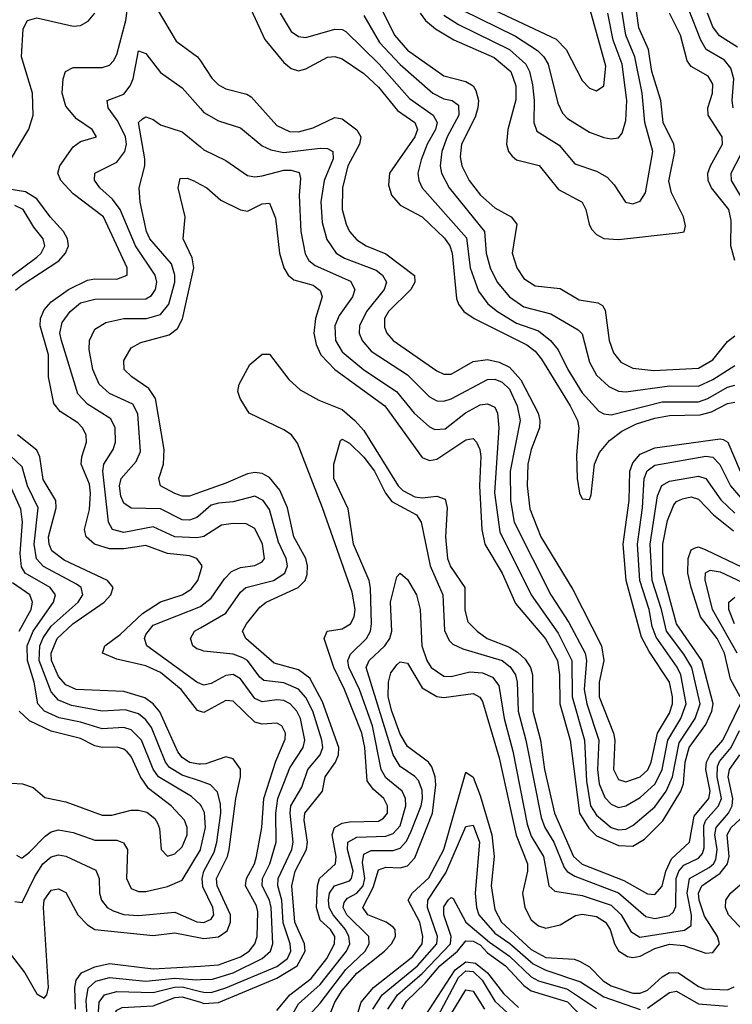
# Model space of a CAD drawing. Header units: inches. Extents: x 501365 to 657855, y 482276 to 547543.
# Tile 746 of 957: x 609503 to 611463, y 520744 to 523452. Entities that reach past the tile are written whole.
import ezdxf

# ---------------------------------------------------------------- set-up
doc = ezdxf.new("R2010")
doc.units = ezdxf.units.IN
doc.header["$MEASUREMENT"] = 0
doc.layers.add('A6502', color=7, linetype='Continuous')
doc.layers.add('A6512', color=7, linetype='Continuous')

msp = doc.modelspace()

# ---------------------------------------------------------------- linework, layer by layer
at = {"layer": 'A6502', "color": 5}
for points, elevation in [([(610000, 521956.6), (609990.6, 521970), (609970, 521977.8), (609910, 521983.8), (609850, 522006.1), (609790, 521997), (609750, 521996.7), (609709.2, 522009.2), (609686.2, 522030), (609681.8, 522050), (609695.1, 522104.9), (609697.6, 522150), (609694.7, 522174.7), (609672.3, 522230), (609673.9, 522250), (609687.2, 522290), (609686.3, 522310), (609676.3, 522330), (609663.2, 522343.2), (609614.8, 522374.8), (609596.6, 522396.6), (609582.7, 522470), (609582.4, 522530), (609559.8, 522610), (609560.1, 522630), (609570, 522654.5), (609590, 522676.6), (609637.7, 522710), (609690, 522735.6), (609710, 522739.4), (609770, 522738.6), (609798.4, 522750), (609798.9, 522770), (609733.8, 522910), (609650, 522973.1), (609616.1, 523010), (609607.9, 523030), (609613.7, 523050), (609650, 523102.8), (609670, 523117.3), (609714.5, 523130), (609702.6, 523150), (609659.6, 523179.6), (609630, 523214.3), (609620.2, 523250), (609623.1, 523290), (609629.4, 523310), (609650, 523321.3), (609730, 523320.8), (609750, 523327.2), (609760.9, 523339.1), (609770, 523356.3), (609794.7, 523450), (609810, 523558.4)], 3880), ([(609455.4, 523030), (609528.7, 523151.3), (609540.4, 523190), (609538.7, 523250), (609507.7, 523350), (609513, 523427), (609524.8, 523450), (609550, 523457.9), (609650, 523434.8), (609670, 523436.5), (609691.9, 523448.1), (609710, 523470)], 3920), ([(609881, 523481), (609933.6, 523393.6), (609992.6, 523350), (610000, 523339)], 3880), ([(610000, 522028.6), (609990, 522026.6), (609930, 522029.7), (609870, 522057.6), (609790, 522041.3), (609758, 522050), (609747.1, 522070), (609731.9, 522210), (609734.2, 522230), (609759.9, 522270), (609766.7, 522290), (609766, 522330), (609754, 522354), (609690, 522395.1), (609663.4, 522423.4), (609617.7, 522570), (609613.7, 522590), (609620.3, 522619.7), (609642, 522650), (609670, 522673.2), (609710, 522683.8), (609850, 522684.6), (609866, 522694), (609877, 522710), (609880.1, 522730), (609875.6, 522750), (609821.3, 522830), (609779.7, 522930), (609758.7, 522958.7), (609723.6, 522990), (609709.1, 523010.9), (609709.9, 523030.1), (609770, 523060.1), (609792.7, 523090), (609797, 523110), (609794.1, 523130), (609772.8, 523172.8), (609746.1, 523210), (609743.5, 523230), (609790, 523247.9), (609807.1, 523270), (609815.1, 523290), (609830, 523366.3), (609850, 523359.4), (609890, 523307.1), (609950, 523264.6), (610000, 523208.4)], 3860), ([(610000, 522091.3), (609990, 522082.9), (609970, 522075.3), (609950, 522076.9), (609890, 522107.1), (609810, 522108.4), (609790, 522122.2), (609781.2, 522141.2), (609777.5, 522170), (609782.3, 522190), (609823.2, 522236.8), (609835.2, 522264.8), (609827.8, 522367.8), (609814.3, 522394.3), (609750, 522424), (609721.8, 522450), (609704.4, 522490), (609694.6, 522545.4), (609695.3, 522570), (609710, 522601.5), (609740.5, 522619.5), (609789.2, 522630.8), (609851.5, 522630), (609890, 522641.7), (609913.4, 522670), (609929.7, 522730), (609930, 522750), (609920.4, 522780.4), (609860.9, 522850), (609852.3, 522870), (609834.2, 522950), (609831.6, 522990), (609846.9, 523050), (609847.5, 523070), (609829.9, 523170), (609840.8, 523179.2), (609850, 523184.8), (609870, 523178), (609890, 523163.3), (609950, 523143.5), (610000, 523102.2)], 3840), ([(610000, 522152.5), (609970, 522142), (609950, 522141.9), (609930, 522148.6), (609890.6, 522170), (609885.6, 522190), (609898.8, 522230), (609900.7, 522270), (609876.4, 522410), (609858.1, 522438.1), (609811.3, 522470), (609790.6, 522490), (609790, 522515.3), (609810, 522550.1), (609836, 522564), (609914.2, 522585.8), (609937, 522603), (609950.6, 522629.4), (609981.9, 522770), (609977.1, 522797.1), (609952.4, 522850), (609957.8, 522910), (609939, 522990), (609944.9, 523015.1), (609963.9, 523016.1), (609980.3, 523010), (610000, 522999.4)], 3820), ([(609491.9, 522708.1), (609510, 522722.6), (609611.1, 522788.9), (609628.7, 522810), (609637.1, 522830), (609635, 522850), (609623.5, 522870), (609586.6, 522910), (609550, 522959.9), (609518.8, 522978.8), (609467.5, 522987.5)], 3920), ([(609450, 522724.8), (609550, 522799), (609562.6, 522810), (609572.4, 522830), (609568.1, 522850), (609541.7, 522881.7), (609512.9, 522930), (609490, 522941.2)], 3940), ([(610000, 521404.6), (609995.6, 521404.4), (609970, 521409.3), (609950, 521422.3), (609938.3, 521438.3), (609888.7, 521548.7), (609870.4, 521570.4), (609847.1, 521587.1), (609790, 521603.9), (609658.2, 521610), (609630, 521622.7), (609610, 521645.9), (609590.8, 521690), (609589.4, 521710), (609606.5, 521750), (609649.1, 521790.9), (609735.7, 521850), (609753.4, 521870), (609759.9, 521890), (609744.7, 521910), (609625.4, 521965.4), (609591.7, 521991.7), (609583.8, 522010), (609582.5, 522030), (609603.1, 522110), (609602.9, 522130), (609567.6, 522187.6), (609558.1, 522250), (609550, 522268.5), (609497.4, 522310)], 3920), ([(610000, 521357.3), (609950, 521374.1), (609914.8, 521394.8), (609903.9, 521410), (609865.5, 521505.5), (609850, 521526.8), (609830, 521542.9), (609793.5, 521553.5), (609730, 521550.2), (609645.5, 521565.5), (609610, 521580.2), (609590, 521603.7), (609556.8, 521690), (609558.3, 521730), (609567.9, 521752.1), (609590, 521783.6), (609664, 521850), (609676.8, 521870), (609671.8, 521890), (609659.7, 521899.7), (609568.2, 521948.2), (609549.6, 521969.6), (609543.2, 522010), (609553.9, 522110), (609524.2, 522170), (609510, 522222.4), (609459.2, 522270)], 3940), ([(610000, 521292.4), (609975.8, 521315.8), (609884.5, 521370), (609870.3, 521390.3), (609837.9, 521470), (609810, 521498.9), (609790, 521505.4), (609730, 521501.4), (609670, 521520.3), (609611.8, 521531.8), (609571.7, 521550), (609553.2, 521570), (609543.3, 521630), (609524.5, 521690), (609523.7, 521730), (609540.1, 521770), (609595.9, 521850), (609601.6, 521870), (609587, 521890), (609518, 521930), (609507.7, 521947.7), (609504.2, 521984.2), (609510.9, 522070.9), (609506.2, 522106.2), (609468.9, 522188.9)], 3960), ([(610000, 521549.4), (609992.1, 521552.1), (609947.2, 521610), (609890, 521657), (609850, 521674.7), (609770, 521693.1), (609730.7, 521710), (609737.2, 521730), (609779.2, 521760.8), (609841, 521819), (609890, 521850.6), (609950, 521869.8), (609974.5, 521885.5), (609993.1, 521910), (610000, 521933.9)], 3880), ([(609502, 521770), (609534.8, 521830), (609538.7, 521850), (609530.6, 521870), (609483.1, 521903.1)], 3980), ([(610000, 521625.8), (609990, 521629.6), (609852.9, 521730), (609846.8, 521750), (609850, 521761.3), (609870, 521786.6), (610000, 521838)], 3860), ([(610000, 521718.5), (609990, 521721.7), (609979.3, 521730), (609972.8, 521750), (609983.9, 521770), (610000, 521779.3)], 3840), ([(609450, 521354), (609510.4, 521350.4), (609540.3, 521340.3), (609572.7, 521312.7), (609630, 521300.7), (609730, 521264), (609756.2, 521263.8), (609810, 521277.6), (609830, 521278.2), (609852.4, 521272.4), (609875, 521255), (609882.5, 521242.5), (609887.7, 521227.7), (609892.7, 521170), (609910, 521151.1), (609930, 521157.4), (609950, 521176.8), (609963.9, 521210), (609963.8, 521230), (609956, 521250), (609919.9, 521290), (609857.4, 521337.4), (609835.1, 521370), (609810, 521425.3), (609798.5, 521438.5), (609790, 521445.9), (609771.4, 521451.4), (609730, 521450.2), (609710, 521454.7), (609670, 521475), (609590, 521495.6), (609530, 521523.9), (609501.5, 521550)], 3980), ([(609494.4, 521154.4), (609506.9, 521146.9), (609510, 521146.3), (609530, 521161.9), (609573.2, 521206.8), (609590, 521218.6), (609610, 521223.5), (609650, 521216.6), (609710, 521194.9), (609770, 521195), (609788.4, 521188.4), (609800.1, 521170), (609797.2, 521090), (609810, 521062.1), (609830, 521053.7), (609850, 521053.9), (609910, 521067.7), (609950, 521085.5), (610000, 521169)], 3960), ([(609490, 521026.4), (609510, 521023.9), (609544.5, 521095.5), (609567.2, 521130), (609590, 521149.4), (609610, 521155.2), (609630, 521151.4), (609712.7, 521112.7), (609722, 521090), (609722.5, 521050), (609727.7, 521030), (609743.5, 521010), (609760.5, 521000.5), (609790, 520991), (609830, 520988.1), (609930, 520997.5), (609990, 520970.8), (610000, 520969.7)], 3940), ([(609471.6, 520890), (609517.5, 520830), (609550, 520772.8), (609570, 520761), (609577.6, 520770), (609582, 520790), (609568.2, 521010), (609570.9, 521030), (609590, 521057.6), (609610, 521061.1), (609630, 521051.6), (609663.4, 520990), (609690, 520962.3), (609710, 520949.8), (609870, 520933.2), (609930, 520940.3), (610000, 520927.1)], 3920), ([(609656.6, 520730), (609654.9, 520790), (609658.4, 520810), (609673.1, 520830), (609710, 520847.3), (609750, 520856), (609870, 520841.1), (610000, 520849.1)], 3880), ([(609688.7, 520710), (609685.8, 520754.2), (609691.5, 520788.5), (609712.1, 520807.9), (609750, 520817.1), (609850, 520807.7), (609930, 520815.8), (609990, 520811.2), (610000, 520811.7)], 3860), ([(609719.1, 520710), (609721.6, 520750), (609736.6, 520770), (609770, 520779.2), (609870, 520776.1), (609928.7, 520791.3), (609950, 520791.5), (610000, 520779.4)], 3840), ([(609954, 520000), (609922.8, 520050), (609914.9, 520070), (609913.1, 520130), (609920.2, 520190), (609914.2, 520230), (609882.1, 520290), (609864, 520370), (609811.3, 520451.4), (609793.2, 520490), (609758.7, 520690), (609760.1, 520710), (609770, 520728), (609785.2, 520734.8), (609870, 520739.8), (609930, 520762.7), (609950, 520764), (610000, 520749.3)], 3820)]:
    msp.add_lwpolyline(points, dxfattribs=dict(at, elevation=elevation))
at = {"layer": 'A6512', "color": 5}
for points, elevation in [([(610750, 523506.9), (610979.1, 523399.1), (611005.8, 523370), (611050, 523285), (611070, 523263.8), (611090, 523256.8), (611110, 523270.3), (611115.7, 523324.3), (611052.9, 523550)], 4080), ([(610130, 523501.4), (610177.5, 523397.5), (610230, 523335), (610250, 523318.1), (610270, 523311.6), (610290, 523317.1), (610350, 523348.9), (610370, 523350.8), (610390, 523345), (610450, 523304.6), (610490, 523266.4), (610542.3, 523202.3), (610590.4, 523170), (610597, 523150), (610590.3, 523130), (610520.3, 523030), (610517.9, 522997.9), (610525.8, 522970), (610550, 522942.4), (610610.1, 522910), (610671.1, 522851.1), (610686.5, 522830), (610692.2, 522810), (610705, 522685), (610709.8, 522669.8), (610724.4, 522650), (610753.1, 522630), (610898.2, 522558.2), (610920.7, 522540.7), (610938.3, 522518.3), (611017.2, 522390), (611037, 522350), (611040.9, 522330), (611034.7, 522254.7), (611036, 522190), (611042.9, 522150), (611050, 522134.4), (611070, 522132.4), (611074.9, 522145.1), (611084.3, 522230), (611097.9, 522262.1), (611125.1, 522294.9), (611159.4, 522320.6), (611199.7, 522340.3), (611250, 522355.9), (611290, 522364), (611375, 522365), (611406, 522374), (611450, 522396.2), (611470, 522400)], 3920), ([(610494.6, 523490), (610533.8, 523410), (610570, 523368.9), (610670, 523297.9), (610730, 523282.1), (610750, 523270.7), (610758, 523258), (610765, 523230), (610763.6, 523210), (610755.6, 523184.4), (610718.6, 523110), (610715, 523075), (610719.2, 523050), (610739.4, 523010), (610770.5, 522970), (610810, 522934.6), (610854.6, 522910), (610870.1, 522890.1), (610857.5, 522810), (610870.5, 522770), (610890, 522740.4), (610920.6, 522720.6), (610990, 522713.1), (611041.9, 522681.9), (611093.4, 522673.4), (611106.2, 522666.2), (611113.3, 522653.3), (611124.5, 522570), (611136.2, 522536.2), (611156.6, 522510), (611190, 522493.7), (611247.6, 522487.6), (611370, 522493.6), (611410, 522516.4), (611450, 522567.3), (611470, 522583)], 3980), ([(610604.3, 523470), (610619.2, 523450), (610647, 523427), (610697, 523397), (610808.1, 523348.1), (610853.6, 523310), (610867.5, 523270), (610868, 523232), (610845.5, 523150), (610842.2, 523110), (610847.6, 523090), (610857.3, 523077.3), (610870, 523067.1), (610931.7, 523051.7), (610985.1, 522985.1), (611050.1, 522950.1), (611060.4, 522930), (611069, 522890), (611076.3, 522876.3), (611090, 522861.1), (611110, 522850.1), (611150, 522847.6), (611314, 522866), (611330.8, 522869.2), (611334.3, 522885.7), (611328.5, 522910), (611296.3, 522976.3), (611288.5, 523008.5), (611305.4, 523090), (611302.3, 523110), (611273.4, 523170), (611267, 523230), (611241.7, 523310), (611232.5, 523370), (611206, 523430), (611194.6, 523510)], 4020), ([(610670, 523464.9), (610710, 523438.7), (610850.3, 523370.3), (610895.4, 523330), (610905.3, 523310), (610913.2, 523273.2), (610918.4, 523230), (610917.1, 523170), (610925.6, 523145.6), (610987, 523107), (611030, 523056.2), (611090, 523035.9), (611119.1, 523019.1), (611138.3, 522998.3), (611169.2, 522950), (611190, 522946), (611210, 522953.2), (611224.1, 522976), (611244.5, 523090), (611222.2, 523170), (611215.2, 523250), (611194.9, 523350), (611170.4, 523410), (611157.3, 523490)], 4040), ([(610219.9, 523470), (610250, 523419.5), (610270, 523406.5), (610290, 523403.4), (610370, 523426.1), (610390, 523425.3), (610400.1, 523420.1), (610491.5, 523330), (610575.6, 523235.6), (610640.8, 523190), (610651.7, 523170), (610646.6, 523150), (610624.2, 523110), (610607.3, 523067.3), (610598.3, 523030), (610600.5, 523010), (610610.5, 522990), (610732.4, 522852.4), (610742.5, 522770), (610765.4, 522705.4), (610791, 522671), (610817.7, 522650), (610870, 522617.6), (610930, 522596.2), (610963.3, 522570), (610984.2, 522544.2), (611010.4, 522490), (611050, 522426), (611095.8, 522375.8), (611110, 522368.1), (611130, 522365.3), (611270, 522401.5), (611370, 522401.5), (611395.4, 522410), (611450, 522441.2), (611470, 522446.8)], 3940), ([(610450, 523464.2), (610492.9, 523390), (610550, 523329.5), (610639.1, 523250), (610670, 523234.9), (610693, 523230), (610710, 523217.3), (610711, 523190), (610678.7, 523130), (610664.4, 523090), (610659.6, 523050), (610663.1, 523030), (610684.8, 522990), (610781.8, 522870), (610786.3, 522810), (610797.1, 522770), (610816.5, 522730), (610850, 522690.1), (610890, 522662.9), (610963.6, 522643.6), (611039, 522599), (611050, 522588.2), (611070.8, 522510), (611090, 522474.2), (611123.1, 522443.1), (611150, 522430.5), (611170, 522428.5), (611290, 522445.1), (611370, 522444.4), (611410, 522462.5), (611470, 522501.5)], 3960), ([(610719.4, 523479.4), (610867.1, 523407.1), (610927.4, 523367.4), (610945, 523350), (610956.7, 523330), (610983.1, 523223.1), (610995.7, 523195.7), (611010, 523180.9), (611070, 523143.1), (611110, 523127.9), (611130, 523124.5), (611150, 523127.6), (611160, 523140), (611170, 523175.5), (611172.6, 523230), (611160.4, 523330), (611135.9, 523395.9), (611121.1, 523470)], 4060), ([(611470.4, 522790.4), (611459.5, 522830), (611460, 522900), (611453.9, 522930), (611406, 522990), (611396.5, 523010), (611395.8, 523030), (611403.5, 523050), (611436, 523110), (611435.1, 523130), (611396.8, 523190), (611395.7, 523210), (611408.3, 523250), (611410, 523275.1), (611397.1, 523297.1), (611350, 523323.5), (611339.2, 523339.2), (611320.9, 523410), (611290, 523470)], 3980), ([(611465.8, 523210), (611462.9, 523230), (611467.4, 523290), (611459.3, 523319.3), (611441.3, 523341.3), (611390.8, 523370.8), (611376.4, 523396.4), (611342.2, 523482.2)], 3960), ([(611477.1, 523377.1), (611428.3, 523408.3), (611410, 523432.6), (611395.3, 523470)], 3940), ([(610000, 523339), (610031.7, 523291.7), (610050, 523273), (610070, 523262.3), (610127.9, 523247.9), (610140.1, 523240.1), (610210, 523160.9), (610244.8, 523144.8), (610270, 523143.9), (610310, 523155.1), (610370, 523183.1), (610390, 523179.9), (610430, 523149.5), (610441.4, 523130), (610438.1, 523110), (610405.8, 523050), (610390.6, 522990), (610390.4, 522930), (610400.9, 522890), (610410.5, 522870), (610430, 522847.2), (610456.3, 522830), (610510, 522808.5), (610588.8, 522748.8), (610590.1, 522730), (610578.5, 522710), (610517.3, 522650), (610506.4, 522630), (610506.2, 522606.2), (610513.1, 522590), (610530, 522570.1), (610650, 522486.3), (610670, 522477), (610690, 522476.9), (610750, 522512.3), (610790, 522517.2), (610821.7, 522510), (610850, 522496.5), (610881.8, 522461.8), (610928.8, 522370), (610934.1, 522350), (610933, 522330), (610910.3, 522270), (610900.4, 522230), (610898.8, 522170), (610906.5, 522106.5), (610936.7, 522030), (611024.6, 521884.7), (611103.3, 521730), (611109.8, 521690), (611097.2, 521630), (611096.5, 521590), (611136.7, 521490), (611139.9, 521470), (611136.5, 521390), (611150, 521362.5), (611170, 521355.4), (611210, 521369.5), (611231, 521389), (611240.2, 521410), (611257.2, 521490), (611290, 521545), (611298.2, 521570), (611298.6, 521590), (611290, 521630), (611234.1, 521714.1), (611213.4, 521753.4), (611171.5, 521910), (611163.4, 522010), (611179.7, 522130), (611181.5, 522210), (611190, 522233.6), (611210, 522256.9), (611250, 522274.5), (611430, 522299.8), (611437.6, 522297.6), (611451.2, 522290), (611484.4, 522210)], 3880), ([(610000, 523208.4), (610010, 523197.1), (610050, 523174.1), (610110, 523154.8), (610170, 523105.7), (610194.3, 523094.3), (610230, 523086.6), (610330, 523099), (610350, 523098), (610364.8, 523090), (610365.4, 523070), (610340.8, 523010), (610331, 522951), (610334.9, 522894.9), (610347.8, 522847.8), (610373.6, 522810), (610396.5, 522796.5), (610483.2, 522763.2), (610500.7, 522750), (610511.6, 522730), (610506, 522710), (610457.2, 522650), (610437.3, 522610), (610437.2, 522590), (610444.7, 522570), (610470, 522540.7), (610570, 522475.2), (610630, 522414.6), (610650, 522403.7), (610670, 522402.9), (610690, 522409.7), (610790, 522462.4), (610810, 522463.3), (610830, 522455.7), (610850, 522435.8), (610871.3, 522390), (610880.1, 522350), (610851.8, 522210), (610852.9, 522130), (610863, 522070), (610964.4, 521870), (611013.9, 521793.9), (611058.4, 521710), (611062.5, 521690), (611056, 521610), (611063, 521570), (611096.2, 521470), (611092.3, 521390), (611097, 521350), (611112.7, 521312.7), (611130, 521294.7), (611150, 521285.4), (611170, 521289.4), (611210, 521313), (611250.6, 521350), (611270.2, 521389.8), (611285.9, 521470), (611322, 521530), (611336.6, 521570), (611321.6, 521650), (611311.3, 521671.3), (611253.4, 521753.4), (611243, 521783), (611234.8, 521830), (611208.7, 521910), (611202, 522010), (611216.2, 522110), (611220.3, 522190), (611228.8, 522211.2), (611250, 522227.1), (611390, 522252), (611410, 522248.8), (611429.1, 522229.1), (611458.1, 522170), (611491.5, 522131.5)], 3860), ([(611486.7, 522966.6), (611460.6, 523010), (611459.8, 523030), (611501.6, 523110)], 3960), ([(610000, 523102.2), (610010, 523094), (610070, 523064.8), (610130, 523023.6), (610150, 523020.3), (610170, 523023.2), (610230, 523038.2), (610250, 523038.8), (610271.6, 523031.6), (610275.2, 523015.2), (610271.7, 522968.3), (610276.1, 522870), (610288.2, 522808.2), (610298.5, 522790), (610315.9, 522775.9), (610412.6, 522732.7), (610424.5, 522710), (610418.4, 522690), (610381.4, 522638.6), (610369.5, 522610), (610371.3, 522570), (610390, 522538.6), (610450, 522489.5), (610539.9, 522430), (610588.1, 522370), (610630, 522332.5), (610645, 522325.1), (610673.2, 522326.8), (610729.2, 522370.8), (610770, 522392.8), (610790, 522396), (610810, 522386.3), (610817.4, 522370), (610821.2, 522330), (610809, 522151), (610823.5, 522043.5), (610909.8, 521870), (610984.4, 521764.4), (611021.4, 521690), (611022.4, 521590), (611057, 521470), (611062, 521358), (611073.5, 521290), (611090, 521263.9), (611130, 521230.1), (611150, 521224), (611170, 521225.3), (611190, 521236.1), (611250, 521287), (611281.1, 521330), (611298.9, 521370), (611317.2, 521462.8), (611361.1, 521530), (611374.5, 521570), (611351.7, 521670), (611330, 521706.9), (611282.5, 521770), (611268.5, 521830), (611242.3, 521910), (611237.4, 522010), (611257.8, 522142.2), (611269, 522171), (611290, 522183.1), (611370, 522196.7), (611390, 522190.1), (611431.7, 522131.7), (611470, 522095.3)], 3840), ([(610000, 522999.4), (610017.6, 522990), (610056.1, 522956.1), (610110, 522929.5), (610130, 522926), (610170, 522945.7), (610190, 522947.5), (610206.4, 522906.4), (610217.4, 522810), (610230, 522769.5), (610241.8, 522750), (610256.7, 522736.7), (610310, 522721.9), (610330, 522707.8), (610335.5, 522690), (610317.1, 522630), (610312.5, 522590), (610318.5, 522558.5), (610331.5, 522530), (610370, 522490.4), (610507.2, 522390), (610610, 522248.3), (610630, 522239.9), (610650, 522243.7), (610730, 522296.9), (610750, 522300.1), (610759.3, 522290), (610768.6, 522270), (610771.1, 522251.1), (610768, 522170), (610774, 522050), (610782.2, 522010), (610830, 521930), (610866.6, 521846.6), (610949.3, 521749.3), (610982.3, 521690), (610988.3, 521650), (610988.9, 521570), (611017.2, 521470), (611042.6, 521270), (611068.7, 521228.6), (611090, 521207), (611150, 521180.7), (611190, 521178.5), (611221.6, 521198.4), (611271.6, 521248.4), (611321.4, 521330), (611329.2, 521350.8), (611333.9, 521410), (611344.3, 521450), (611390, 521513.4), (611407.1, 521550), (611410.3, 521570), (611378.9, 521690), (611310, 521790), (611271.7, 521930), (611271.7, 522010), (611285.3, 522074.7), (611302, 522118), (611310, 522127.3), (611325.7, 522134.3), (611350, 522139.9), (611370, 522133.3), (611411, 522090), (611466.2, 522046.2)], 3820), ([(610210, 520726.5), (610246, 520770), (610305.2, 520814.8), (610347.7, 520870), (610369.1, 520910), (610370, 520930.4), (610357.9, 520950), (610330, 520975.6), (610319.4, 521010), (610322.4, 521070), (610328.1, 521090), (610371.5, 521130), (610373.5, 521150), (610362.7, 521210), (610369.4, 521230), (610390, 521241.7), (610410, 521245.6), (610490, 521248), (610503.9, 521256.1), (610514.5, 521270), (610514.9, 521290), (610504.5, 521310), (610475.2, 521335.2), (610458.9, 521358.9), (610452.1, 521450), (610444.4, 521490), (610396.9, 521610), (610367.6, 521670), (610340.5, 521750), (610348.5, 521770), (610390, 521776.4), (610413.4, 521790), (610423.5, 521810), (610425.5, 521830), (610417.6, 521877.6), (610336.4, 522110), (610267.4, 522287.4), (610250.5, 522310), (610230, 522324.3), (610134.5, 522370), (610109.6, 522410), (610102.9, 522430), (610106.9, 522450), (610135.8, 522504.2), (610170, 522532.1), (610190, 522532.7), (610243, 522463), (610274.4, 522434.4), (610325.6, 522405.6), (610390, 522379.8), (610425, 522350), (610450, 522322.3), (610544.1, 522170), (610556.8, 522156.8), (610590, 522139.8), (610610, 522137.1), (610650, 522141.6), (610673.3, 522133.3), (610679.3, 522110), (610674.2, 522030), (610680.2, 521970), (610688.2, 521948.2), (610727.4, 521890), (610727.6, 521827.6), (610736.1, 521796.1), (610761, 521770), (610788.6, 521750), (610850, 521726.1), (610872.7, 521712.7), (610893.2, 521693.2), (610908.1, 521670), (610914, 521650), (610914.9, 521550), (610935.3, 521470), (610947, 521390), (610973.9, 521270), (611026.2, 521150), (611050, 521129.4), (611164.6, 521084.6), (611230, 521047.8), (611250, 521045.8), (611270, 521068.6), (611280.4, 521110), (611295.9, 521144.1), (611345, 521190), (611358.4, 521261.6), (611398.3, 521310), (611401.9, 521330), (611390, 521390), (611391.8, 521410), (611401.9, 521430), (611436.7, 521470), (611486.1, 521570)], 3780), ([(610230, 520674.9), (610270, 520744.7), (610330, 520798.1), (610402.2, 520890), (610411, 520910), (610408.8, 520930), (610399.1, 520950), (610364.9, 520990), (610354.3, 521010), (610352.6, 521030), (610355.6, 521050), (610369.3, 521070), (610410, 521083.3), (610416, 521090), (610420.2, 521110), (610404.7, 521170), (610405.6, 521190), (610430, 521203.8), (610510, 521206.1), (610530, 521213.9), (610550, 521235.2), (610564.8, 521290), (610564.7, 521310), (610555.4, 521330), (610510, 521366.6), (610497.4, 521390), (610473.1, 521510), (610438, 521610), (610408.3, 521671.7), (610405.8, 521690), (610412.6, 521707.4), (610456.9, 521750), (610467.9, 521770), (610471.2, 521790), (610468.4, 521888.4), (610464.3, 521910), (610421.3, 522010), (610406.4, 522106.4), (610367, 522190), (610367.6, 522230), (610385.3, 522294.7), (610390, 522298.7), (610410, 522287.4), (610450, 522249.3), (610479.1, 522210), (610509.5, 522149.5), (610526.7, 522126.7), (610594.2, 522090), (610607.2, 522070), (610632.5, 521950), (610667.1, 521870), (610671.9, 521771.9), (610684.6, 521744.6), (610694.6, 521734.6), (610721.7, 521721.7), (610829.9, 521689.9), (610852.3, 521672.3), (610866.6, 521650), (610871.7, 521630), (610874.5, 521550), (610895.1, 521470), (610937.3, 521257.3), (610947.8, 521230), (610971.8, 521190), (611000.4, 521120.4), (611009.1, 521109.1), (611030, 521096.1), (611150.4, 521050.4), (611225.5, 520985.5), (611250, 520979.8), (611290, 520987.7), (611301.4, 520998.6), (611307.5, 521012.5), (611308.7, 521090), (611315.8, 521110), (611330, 521126.5), (611370, 521145.7), (611381.1, 521158.9), (611386.1, 521173.9), (611384.7, 521235.3), (611390, 521250.1), (611425.4, 521290), (611433, 521310), (611421.3, 521370), (611422.4, 521397.6), (611428.3, 521411.7), (611460, 521450), (611483.2, 521496.8)], 3760), ([(610000, 520749.3), (610010, 520746.3), (610050, 520748.8), (610210, 520815.5), (610265.9, 520850), (610288.3, 520890), (610286.8, 520910), (610259.9, 520970), (610251.8, 521070), (610260.6, 521110), (610292, 521170), (610295.1, 521190), (610285.6, 521250), (610287.1, 521270), (610335.8, 521330), (610343.5, 521370), (610371.5, 521410), (610379.8, 521430), (610381, 521450), (610336, 521576), (610301.2, 521641.2), (610270, 521663.6), (610202.6, 521682.6), (610125.4, 521750), (610116.2, 521770), (610126.6, 521790), (610163.5, 521836.5), (610181.4, 521850), (610269.4, 521890.6), (610288.1, 521910), (610294, 521926), (610295, 521950), (610290, 521970), (610257.5, 522030), (610239.5, 522110), (610218.6, 522158.6), (610190, 522193.1), (610170, 522203.7), (610150, 522206.8), (610130, 522203.3), (610070, 522177), (610000, 522152.5)], 3820), ([(610000, 521779.3), (610070, 521820.1), (610110, 521877.5), (610124.9, 521890), (610201.6, 521910), (610232.1, 521930), (610239.9, 521950), (610236.3, 521970), (610215.4, 522015.4), (610190, 522105), (610172.7, 522130), (610150, 522141.5), (610090, 522125.9), (610050, 522122.8), (610030, 522116.5), (610000, 522091.3)], 3840), ([(610000, 521838), (610001.4, 521838.6), (610030, 521861.4), (610066.1, 521913.9), (610085.7, 521934.3), (610110, 521945.8), (610150, 521950.8), (610170, 521960.7), (610176.3, 521970), (610170.9, 522010), (610150, 522052.8), (610125.6, 522065.6), (610090, 522066.7), (610058, 522062), (610010, 522030.6), (610000, 522028.6)], 3860), ([(611484.4, 521590), (611458.6, 521638.6), (611441.6, 521710), (611421.2, 521750), (611376, 521810), (611350.4, 521890), (611340.8, 521930), (611341.6, 521970), (611350, 521994), (611360.8, 521999.2), (611370, 522001.9), (611390, 521993.8), (611490, 521946.7)], 3780), ([(610000, 521933.9), (610004.6, 521950), (610000, 521956.6)], 3880), ([(610290, 520703.9), (610330, 520746.6), (610400, 520840), (610452.9, 520890), (610464.5, 520910), (610463.6, 520930), (610403.1, 520990), (610392.7, 521010), (610395.7, 521024.3), (610404.6, 521035.4), (610430.1, 521049.9), (610447.7, 521070), (610452.4, 521090), (610446.3, 521133.7), (610450, 521156.7), (610470, 521166.5), (610530, 521166.7), (610550, 521173.1), (610567.1, 521192.9), (610579.8, 521220.2), (610607.1, 521290), (610610.7, 521310), (610610, 521333.1), (610599.6, 521359.6), (610590, 521370.9), (610550, 521397.6), (610530.1, 521430.1), (610456.4, 521670), (610464.2, 521690), (610507, 521730), (610521.3, 521750), (610526.4, 521770), (610523.3, 521850), (610540.2, 521919.8), (610550, 521930.2), (610570, 521912.1), (610594.6, 521870), (610604.9, 521830), (610609.4, 521730), (610622.9, 521690), (610635, 521670), (610670, 521646.5), (610690, 521645.6), (610741.2, 521658.8), (610775.6, 521655.6), (610803.4, 521643.4), (610821, 521621), (610835.5, 521530), (610859.9, 521439.9), (610899.1, 521239.1), (610910, 521206), (610944, 521150), (610958.1, 521070), (610975.3, 521055.3), (611050, 521043.4), (611130, 521016.6), (611157.6, 520990), (611184, 520944), (611208.9, 520928.9), (611332, 520948), (611350, 520960.9), (611351.3, 520988.7), (611338.8, 521050), (611345.1, 521090), (611399.5, 521120.5), (611411.6, 521130), (611417.8, 521142.2), (611421.4, 521170), (611414.8, 521210), (611418.6, 521230), (611452.3, 521270), (611463, 521290), (611464.4, 521310), (611451.4, 521370), (611455.2, 521390), (611484.2, 521430)], 3740), ([(611476.6, 521710), (611408.7, 521830), (611388.4, 521911.6), (611389.1, 521930.9), (611402.1, 521938), (611430, 521933.1), (611490, 521905.4)], 3760), ([(611469.2, 521790), (611453.9, 521830), (611453.5, 521850), (611470, 521863.4)], 3740), ([(610000, 520779.4), (610010, 520777), (610030, 520776.7), (610070, 520789.1), (610210, 520848), (610239.6, 520870), (610248.6, 520890), (610246.8, 520910), (610228.1, 520968.1), (610223.7, 521030), (610212.7, 521070), (610214.3, 521090), (610251.7, 521170), (610255.5, 521190), (610246.9, 521270), (610249.1, 521290), (610279.3, 521340.7), (610296.1, 521390), (610329.9, 521430), (610336.6, 521450), (610334.6, 521470), (610309, 521550), (610290, 521587.7), (610270, 521611.1), (610230, 521628.1), (610175, 521635), (610163.8, 521643.8), (610130, 521689.3), (610117.2, 521697.2), (610090, 521706.9), (610010, 521715.3), (610000, 521718.5)], 3840), ([(610350, 520698.9), (610370.1, 520750), (610390, 520781.6), (610430.7, 520829.3), (610506.1, 520890), (610525.9, 520910), (610537.2, 520930), (610535.6, 520950), (610530, 520956.4), (610510.8, 520970), (610460.6, 520990), (610446.6, 521010), (610475.2, 521064.8), (610490, 521113.3), (610510, 521121.2), (610550, 521119), (610570, 521125.1), (610590, 521147), (610638.1, 521270), (610647.9, 521347.9), (610646.3, 521370), (610637.1, 521397.1), (610627.7, 521410), (610570, 521453.3), (610550, 521487.3), (610527.1, 521550), (610516.9, 521590), (610517.2, 521630), (610524.1, 521655.9), (610541.4, 521678.6), (610550, 521685.5), (610570, 521681.8), (610610, 521614.4), (610650, 521590.1), (610670, 521587.6), (610750, 521598.8), (610768.7, 521588.7), (610776.4, 521576.4), (610822.2, 521422.2), (610868.9, 521208.9), (610899.9, 521130), (610899.7, 521110), (610885.9, 521050), (610892.4, 521010), (610910, 520976.4), (610930, 520959.5), (610950, 520953.2), (610990, 520962.3), (611031.7, 520988.3), (611050, 520991.4), (611090, 520985), (611114.8, 520970), (611127.1, 520950), (611138.7, 520910), (611150, 520890.6), (611174.9, 520874.9), (611190, 520872.3), (611210, 520876.6), (611250, 520897.3), (611290, 520909.3), (611330, 520905.9), (611390, 520884.8), (611410, 520885.9), (611428.2, 520910), (611422.1, 520930), (611386.4, 520986.4), (611372.1, 521030), (611370.5, 521050), (611379.4, 521070), (611430, 521104.2), (611450, 521130), (611454.4, 521150), (611449.1, 521210), (611460.3, 521230), (611496.3, 521263.7)], 3720), ([(610000, 520811.7), (610033.1, 520813.1), (610090, 520830), (610170.3, 520870), (610192.7, 520890), (610199.2, 520910), (610195.2, 521010), (610190.5, 521030.5), (610169.7, 521070), (610171.1, 521090), (610191.2, 521130), (610208.7, 521190), (610207.2, 521270), (610213.3, 521310), (610245.8, 521394.3), (610283.2, 521450), (610287.5, 521470), (610275.5, 521530), (610265.5, 521550), (610246.9, 521570), (610230, 521579.1), (610210, 521581.4), (610170, 521575.6), (610150, 521585), (610110, 521638.7), (610090, 521650.9), (610070, 521648.7), (610030, 521626.2), (610010, 521622.1), (610000, 521625.8)], 3860), ([(610000, 520849.1), (610050, 520852.2), (610110, 520874.6), (610133.9, 520890), (610150.1, 520909.9), (610156.4, 520930), (610158.3, 520998.3), (610154.6, 521014.6), (610124.5, 521070), (610127, 521090), (610149.3, 521130), (610154.7, 521150), (610169.4, 521230), (610174.8, 521310), (610207.5, 521412.5), (610233.2, 521473.2), (610234.1, 521490), (610223.7, 521510), (610210, 521517.1), (610170, 521514.4), (610150, 521519.5), (610090, 521577.8), (610070, 521579.7), (610010, 521546.1), (610000, 521549.4)], 3880), ([(610000, 520927.1), (610010, 520925.2), (610050, 520929.2), (610074.2, 520945.8), (610083.1, 520970), (610082.9, 520990), (610046.1, 521070), (610044.8, 521090), (610074.3, 521150), (610079.7, 521170), (610098, 521310), (610110.5, 521370), (610110, 521390.9), (610090, 521418.7), (610070, 521424.4), (610014.8, 521405.2), (610000, 521404.6)], 3920), ([(610430, 520710), (610442.6, 520750), (610476.1, 520790), (610584.7, 520875.3), (610610, 520910), (610612.1, 520930), (610603.5, 520970), (610571.8, 521030), (610582.5, 521050), (610628.2, 521091.8), (610670, 521169.3), (610730, 521382.2), (610750, 521368.8), (610770, 521317.9), (610802.1, 521210), (610807.9, 521150), (610799.8, 521070), (610810, 521004.8), (610828.3, 520970), (610910, 520894.4), (610950, 520872.5), (611028.1, 520868.1), (611042.5, 520862.5), (611070, 520846.7), (611108.4, 520808.4), (611130, 520794.2), (611190, 520774.9), (611210, 520774.2), (611230, 520782.3), (611270, 520819.4), (611290, 520831.6), (611315.1, 520830), (611370, 520792.4), (611386.6, 520786.6), (611450, 520783.4), (611468.5, 520791.5)], 3680), ([(610000, 520969.7), (610010, 520968.6), (610030, 520978.2), (610036.7, 520990), (610034, 521010), (610006.8, 521066.8), (610004.9, 521090), (610009.3, 521110), (610037.9, 521162.1), (610045.4, 521190), (610056.2, 521270), (610055.2, 521295.2), (610047, 521327), (610028, 521348), (610000, 521357.3)], 3940), ([(610000, 521169), (610000.6, 521170), (610014.4, 521230), (610011.8, 521271.8), (610002.5, 521290), (610000, 521292.4)], 3960), ([(610474.3, 520730), (610500, 520770), (610597.5, 520850), (610650.5, 520910), (610652.1, 520930), (610624.5, 521010), (610625.6, 521030), (610674.9, 521105.1), (610730, 521233.1), (610750, 521236.4), (610767.4, 521190), (610755.5, 521050), (610759.6, 521010), (610766.4, 520990), (610810, 520939.6), (610851, 520911), (610915.2, 520855.2), (610950, 520837.9), (611046, 520806), (611110, 520764.6), (611210, 520729.8)], 3660), ([(611508.9, 520930), (611453.1, 520990), (611444, 521010), (611445.4, 521030), (611458.2, 521050), (611505, 521090)], 3680), ([(610515.8, 520730), (610542, 520770), (610610, 520828.2), (610688, 520910), (610690, 520930.1), (610670, 520990), (610670, 521012.3), (610682, 521030), (610690, 521038), (610695, 521035), (610730.3, 520970), (610795, 520915), (610850, 520876.3), (610910, 520819.6), (610930, 520808.4), (611010, 520785.2), (611090, 520732.4)], 3640), ([(610553.8, 520730), (610567.2, 520752.8), (610618.3, 520801.7), (610659.1, 520850), (610707.3, 520890), (610730, 520918.2), (610750, 520917.5), (610770, 520907.2), (610790, 520885.7), (610839.6, 520850), (610890, 520795.1), (610910, 520781.1), (611010, 520750.9), (611050, 520708.3)], 3620), ([(610617.8, 520710), (610701.1, 520838.9), (610730, 520860.4), (610756.9, 520856.9), (610789.7, 520830), (610834, 520774), (610874.9, 520734.9)], 3580), ([(610645, 520695.1), (610710, 520818), (610730, 520835.7), (610750, 520834.3), (610775.2, 520810), (610810, 520752.1), (610870, 520697.7)], 3560), ([(610673.5, 520690), (610730, 520784), (610750, 520780.4), (610781.9, 520730)], 3540), ([(611230, 520732.9), (611290, 520776), (611310, 520779.8), (611370, 520745.3), (611450, 520738.9)], 3660)]:
    msp.add_lwpolyline(points, dxfattribs=dict(at, elevation=elevation))

doc.saveas('drawing.dxf')
